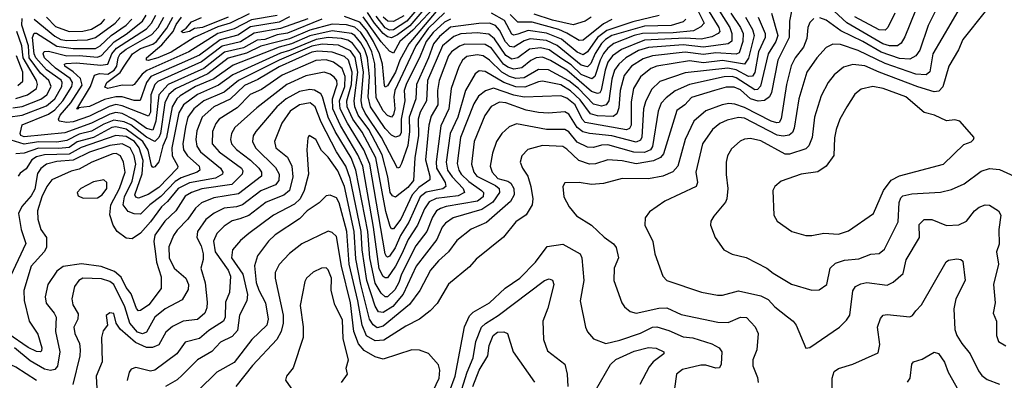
# Model space of a CAD drawing. Extents: x 1308313 to 1441400, y 959662 to 1036319.
# Tile 569 of 656: x 1415733 to 1420558, y 975135 to 976903. Entities that reach past the tile are written whole.
import ezdxf

# ---------------------------------------------------------------- set-up
doc = ezdxf.new("R2010")
doc.units = 0

msp = doc.modelspace()

# ---------------------------------------------------------------- linework, layer by layer
at = {"layer": '0CON10XD'}
for points in [[(1420359.1, 976995), (1420295.9, 976885), (1420207.6, 976735), (1420192.7, 976647.3), (1420175, 976631.9), (1420125, 976635.8), (1419975, 976688.6), (1419842.4, 976752.4), (1419755, 976780.9), (1419717.3, 976782.7), (1419685, 976766.7), (1419639.7, 976715), (1419590.8, 976645), (1419550.9, 976515), (1419528.9, 976371.1), (1419519.6, 976350.4), (1419503.8, 976336.2), (1419475, 976331.1), (1419445, 976337.1), (1419285, 976420.4), (1419255, 976423.3), (1419200.6, 976409.4), (1419165, 976393.4), (1419127.9, 976365), (1419079.2, 976295), (1419046, 976155), (1419054.7, 976105), (1419047.5, 976085), (1418895, 976012.7), (1418819.7, 975960.3), (1418799.1, 975930.9), (1418796.9, 975895), (1418835.5, 975815), (1418845.5, 975755.5), (1418884.2, 975645), (1418904, 975625), (1419075, 975566.7), (1419152, 975552), (1419177.6, 975552.4), (1419255, 975574.1), (1419365, 975548.9), (1419400.8, 975530.9), (1419434.5, 975495), (1419495.7, 975445.7), (1419523.1, 975425), (1419537.5, 975405), (1419585, 975293.3), (1419605, 975296.7), (1419750.8, 975395), (1419785, 975429.2), (1419800.5, 975455), (1419816.6, 975573.4), (1419829.4, 975595), (1419855, 975608.5), (1419885, 975613.9), (1419985, 975601.2), (1420013.5, 975616.5), (1420062, 975658), (1420077.5, 975725), (1420142.9, 975835), (1420140.8, 975899.2), (1420165, 975922.7), (1420202.8, 975922.8), (1420275, 975894.4), (1420335, 975897.3), (1420373.1, 975915), (1420411.8, 975965), (1420435, 975984.5), (1420465, 975995.6), (1420485, 975994.4), (1420530.6, 975965), (1420541.8, 975945), (1420530.9, 975875), (1420533, 975803), (1420520, 975765), (1420529.3, 975705), (1420504.6, 975604.6), (1420513.6, 975515), (1420502.9, 975465), (1420519.2, 975425), (1420519.2, 975355), (1420530, 975325), (1420565, 975304.1)], [(1419104.1, 976955), (1419159.4, 976865), (1419163.8, 976845), (1419156.4, 976835), (1419125, 976818.4), (1419072.1, 976807.9), (1418995, 976811.3), (1418795, 976801.5), (1418683.2, 976756.8), (1418638.8, 976725), (1418615.9, 976695), (1418602.1, 976655), (1418583.3, 976556.7), (1418575.6, 976544.4), (1418565, 976540.9), (1418535, 976550.9), (1418415, 976654.9), (1418335, 976702.3), (1418295, 976718.4), (1418265, 976716.3), (1418237.5, 976702.5), (1418193.5, 976666.5), (1418155, 976660), (1418125, 976669.7), (1418104.2, 976684.2), (1418045, 976762.6), (1418015, 976780.9), (1417915, 976782.6), (1417887.8, 976772.2), (1417849.1, 976745), (1417834.8, 976725), (1417788.6, 976605), (1417781.4, 976555), (1417781.9, 976485), (1417750.2, 976429.8), (1417738.3, 976385), (1417722.5, 976215), (1417743.4, 976135), (1417742.9, 976117.1), (1417689.6, 976080.4), (1417655.8, 976045), (1417601.3, 975925), (1417565, 975876.9), (1417555, 975878.2), (1417549.2, 975889.2), (1417527.6, 975962.4), (1417478.3, 976225), (1417411.7, 976351.8), (1417365.5, 976415), (1417337.5, 976475), (1417336.7, 976505), (1417358.6, 976585), (1417362.6, 976645), (1417345, 976704.3), (1417325, 976721.9), (1417265, 976744.1), (1417195, 976749), (1417165, 976744.2), (1417005, 976671.6), (1416900.7, 976609.3), (1416835, 976579.3), (1416765, 976513.6), (1416685, 976474.8), (1416627.6, 976425), (1416601.8, 976358.2), (1416596.7, 976315), (1416602.1, 976282.1), (1416619.8, 976255), (1416718.1, 976175), (1416729.2, 976155), (1416727.2, 976145), (1416693.5, 976126.5), (1416565, 976102.4), (1416510.2, 976075), (1416458.4, 976011.6), (1416428, 975985), (1416375, 975912), (1416325, 975856.5), (1416285, 975829.1), (1416255, 975832.5), (1416211.1, 975865), (1416190.9, 975895), (1416175.9, 975945.9), (1416179.4, 975995), (1416223, 976075), (1416250.7, 976155), (1416242, 976205), (1416226.9, 976235), (1416206.1, 976246.1), (1416190, 976245), (1416086.2, 976205), (1416025, 976170.8), (1415985, 976160.6), (1415891.5, 976118.5), (1415865.8, 976085), (1415842.5, 976035), (1415820.8, 975965), (1415821.8, 975925), (1415836.3, 975875), (1415864, 975835), (1415864.7, 975785.3), (1415853.9, 975765), (1415789.5, 975695), (1415754.3, 975575), (1415755, 975526.2), (1415780, 975425), (1415821.5, 975361.5), (1415842.5, 975295), (1415840, 975280), (1415835, 975274.7), (1415815, 975275.6), (1415775, 975295.4), (1415675, 975365.2)], [(1419053.5, 976955), (1419087, 976885), (1419071.9, 976868.1), (1419035, 976848.5), (1418935, 976837.5), (1418785.5, 976834.5), (1418744.9, 976825.1), (1418645, 976786.1), (1418615, 976762.7), (1418593.7, 976736.3), (1418577.2, 976705), (1418551, 976625), (1418537.2, 976612.8), (1418485, 976633.5), (1418435, 976680.6), (1418390.2, 976710.2), (1418328.3, 976755), (1418284.7, 976765.3), (1418232.2, 976757.8), (1418175, 976715.5), (1418145, 976708.6), (1418115, 976726.5), (1418059.6, 976809.6), (1418031.8, 976831.8), (1417975, 976837.5), (1417895, 976832.8), (1417860, 976820), (1417805, 976774.3), (1417731.1, 976605), (1417727.1, 976505), (1417695, 976449.1), (1417685.7, 976415), (1417687.9, 976335), (1417669.5, 976225), (1417662.8, 976115), (1417635, 976080.3), (1417575, 976033.1), (1417559.8, 976039.8), (1417549.4, 976055), (1417537.3, 976132.7), (1417509.7, 976240.3), (1417444.1, 976365), (1417392.2, 976435), (1417375.8, 976475), (1417372.9, 976505), (1417391, 976645), (1417377.7, 976717.7), (1417355, 976749.2), (1417295, 976777), (1417215, 976782.5), (1417165, 976773.5), (1417005, 976704.4), (1416804.9, 976605.1), (1416735, 976548.2), (1416635, 976505.1), (1416586.3, 976465), (1416557.6, 976425), (1416546.6, 976376.5), (1416533, 976295), (1416536.5, 976265), (1416555.2, 976235), (1416612.1, 976185), (1416616.7, 976165), (1416603.1, 976155), (1416525, 976128.3), (1416495, 976110.2), (1416424.7, 976035.3), (1416371.7, 975995), (1416325, 975949.3), (1416295, 975951.2), (1416265, 975962.8), (1416240.2, 975995), (1416246.4, 976035), (1416285, 976111.8), (1416303.1, 976195), (1416294.4, 976235), (1416275.4, 976275), (1416235, 976294.9), (1416175, 976286.8), (1416075, 976252.8), (1415995.4, 976214.6), (1415915, 976208), (1415865.1, 976194.9), (1415836.9, 976173.1), (1415820.6, 976149.4), (1415807.3, 976072.7), (1415790.1, 976039.9), (1415743.7, 975986.3), (1415727, 975953), (1415740.7, 975875), (1415762.8, 975805), (1415688.3, 975645)], [(1419161.8, 976945), (1419212.5, 976865), (1419223.6, 976835), (1419222.8, 976797.2), (1419205.6, 976784.4), (1419085, 976768.2), (1418985, 976778.6), (1418815, 976765.9), (1418765, 976751.7), (1418703.5, 976716.5), (1418669.2, 976685), (1418648.1, 976655), (1418635, 976610.6), (1418621, 976505), (1418607.4, 976485), (1418585, 976478.8), (1418545, 976488.9), (1418471.6, 976565), (1418425, 976602.7), (1418325, 976657.3), (1418275, 976657.8), (1418205, 976617.8), (1418165, 976614.7), (1418133.5, 976623.5), (1418095.5, 976645.5), (1418035, 976704.8), (1418005, 976724.8), (1417975, 976731), (1417925, 976722.6), (1417903.8, 976705), (1417885, 976672.2), (1417848.4, 976565), (1417836, 976465), (1417796.9, 976383.1), (1417774.2, 976205.8), (1417775.3, 976175), (1417818.4, 976105), (1417821.8, 976085), (1417806.2, 976073.8), (1417725, 976057.9), (1417696, 976035), (1417640.3, 975909.7), (1417600.1, 975845), (1417573.9, 975785), (1417545, 975744.2), (1417535, 975738), (1417531.4, 975741.4), (1417524.4, 975754.4), (1417449.8, 976195), (1417420.3, 976265), (1417339.1, 976395), (1417303.2, 976465), (1417300.4, 976505), (1417326.7, 976575), (1417329, 976625), (1417313.6, 976663.6), (1417271.5, 976695), (1417234.9, 976705.1), (1417185, 976703.4), (1417019, 976631), (1416918.9, 976561.1), (1416863.5, 976536.5), (1416798.7, 976471.3), (1416711.4, 976415), (1416695, 976394.5), (1416677.4, 976355), (1416676.6, 976295), (1416710.2, 976255), (1416821, 976175), (1416827.4, 976162.6), (1416823.9, 976145), (1416772.5, 976095), (1416626, 976074), (1416575, 976056.2), (1416545, 976037.1), (1416498.6, 975965), (1416444, 975915), (1416395, 975846.7), (1416390, 975815), (1416398.2, 975755), (1416403.6, 975713.6), (1416427.3, 975642.7), (1416426.6, 975585), (1416366.2, 975505), (1416325, 975476.7), (1416315, 975476.4), (1416305, 975487.8), (1416279.2, 975559.2), (1416255, 975590), (1416230.3, 975640.3), (1416198.1, 975668.1), (1416133, 975693), (1416035.7, 975705.7), (1415946.5, 975693.5), (1415915, 975669.6), (1415871.2, 975605), (1415857.5, 975545), (1415862.8, 975512.8), (1415902.5, 975465), (1415911.8, 975445), (1415908.4, 975375), (1415930.7, 975275), (1415918.9, 975205), (1415905, 975188.9), (1415885, 975183.4), (1415855, 975190), (1415785, 975230), (1415708.5, 975295)], [(1419516, 976945), (1419505.8, 976895), (1419503.4, 976815), (1419448.6, 976705), (1419417.9, 976545), (1419408, 976525), (1419382.9, 976507.1), (1419352.5, 976502.5), (1419315.3, 976515.3), (1419265, 976558.4), (1419235, 976571.5), (1419195, 976571.4), (1419138.5, 976555), (1419025, 976521.3), (1418992.3, 976485), (1418952.8, 976457.2), (1418888.9, 976245), (1418872.7, 976227.3), (1418839.7, 976210.3), (1418753.5, 976196.5), (1418685, 976211.4), (1418615, 976216), (1418555, 976195.7), (1418524.8, 976194.8), (1418473.2, 976213.2), (1418415, 976268.6), (1418395, 976280.5), (1418295, 976285.7), (1418223.7, 976266.3), (1418193.5, 976235), (1418186.2, 976205), (1418196.9, 976175), (1418222.9, 976135), (1418238.6, 976085), (1418247.1, 976025), (1418244.7, 975995), (1418215, 975946.9), (1418165, 975912.2), (1418103.8, 975836.2), (1417970.9, 975729.1), (1417938.3, 975691.7), (1417835, 975606.9), (1417778.6, 975511.4), (1417744.3, 975475.7), (1417692.5, 975435), (1417625, 975400.3), (1417517.8, 975332.2), (1417475, 975328.3), (1417433.6, 975353.6), (1417410.8, 975405), (1417390.3, 975525), (1417347.4, 975705), (1417335.9, 975865), (1417298.6, 976005), (1417285, 976030), (1417255, 976043.3), (1417235, 976039.5), (1417201.2, 976005), (1417141.4, 975965), (1417105, 975926.8), (1416985, 975847.8), (1416952.9, 975817.1), (1416898.9, 975745), (1416883.7, 975696.3), (1416892.5, 975615), (1416905, 975576.4), (1416937.4, 975515), (1416950.9, 975435), (1416944.2, 975405), (1416870.5, 975335), (1416785, 975222), (1416699.2, 975175), (1416608.5, 975085)], [(1417775, 976942), (1417640.2, 976785), (1417596.4, 976703.6), (1417574.3, 976645), (1417535, 976578.2), (1417525, 976571.2), (1417520.6, 976580.6), (1417511, 976685), (1417496.2, 976735), (1417466.4, 976796.4), (1417435, 976849.6), (1417399.9, 976889.9), (1417325, 976918.7)], [(1417785, 976985.8), (1417659.5, 976850.5), (1417595.9, 976795), (1417565, 976738.8), (1417545, 976747.6), (1417505, 976794.2), (1417416.9, 976916.9)], [(1417733.6, 976975), (1417645, 976872.3), (1417585, 976828.2), (1417555, 976814.4), (1417535, 976818.5), (1417514.8, 976834.8), (1417471.8, 976885), (1417437.8, 976937.8)], [(1417706.8, 976985), (1417631.2, 976895), (1417565, 976853.5), (1417545, 976851.9), (1417525, 976862), (1417480.3, 976919.7)], [(1420465, 976943.5), (1420355.3, 976805), (1420333.3, 976755), (1420285.7, 976674.3), (1420256.6, 976573.4), (1420237, 976553), (1420215, 976549.7), (1420135, 976573), (1419945, 976645.8), (1419875, 976676.3), (1419816.2, 976683.8), (1419770.1, 976669.9), (1419725, 976632.7), (1419695.4, 976595), (1419660.8, 976529.1), (1419627.6, 976425), (1419616.5, 976325), (1419600.8, 976285), (1419585, 976269.6), (1419505, 976244.2), (1419485, 976243.1), (1419365, 976308.4), (1419315, 976319.7), (1419285, 976316.6), (1419263.2, 976306.8), (1419220.9, 976269.1), (1419201.8, 976235), (1419195.4, 976204.6), (1419194.6, 976144.6), (1419203.8, 976075), (1419198.9, 976025), (1419191.6, 976008.4), (1419135, 975940), (1419120.8, 975915), (1419119.2, 975895), (1419140.6, 975835), (1419184.6, 975774.6), (1419223.9, 975753.9), (1419293.2, 975736.8), (1419395.3, 975685.3), (1419425, 975660.5), (1419515, 975606.8), (1419615, 975576.8), (1419650.9, 975579.1), (1419688.2, 975605), (1419705.4, 975684.6), (1419731, 975709), (1419775, 975724.7), (1419845, 975730.9), (1419905, 975752.9), (1419945, 975756.5), (1419971.3, 975778.7), (1420037.8, 975912.2), (1420043.2, 976006.8), (1420050.7, 976029.3), (1420061, 976039), (1420105, 976048.9), (1420245, 976056.6), (1420299.4, 976070.6), (1420361.2, 976098.8), (1420445, 976160), (1420485, 976173.1), (1420535, 976167.7), (1420605.8, 976135.8)], [(1420236.5, 976975), (1420185, 976874.4), (1420145, 976753.6), (1420125, 976725.3), (1420095, 976708.7), (1420045, 976713.2), (1419955, 976742.9), (1419865, 976796.1), (1419757.4, 976847.4), (1419685, 976901), (1419655, 976911.9)], [(1420123.1, 976946.9), (1420071.5, 976818.5), (1420052.9, 976787.1), (1420035.5, 976774.5), (1419995, 976774), (1419963.3, 976785), (1419787.3, 976887.3), (1419725, 976944.5)], [(1415675.6, 976425), (1415746, 976434), (1415865, 976480.1), (1415905, 976515.5), (1415940.1, 976575), (1415942, 976595), (1415936, 976606), (1415865, 976657.3), (1415812.7, 976715), (1415805.1, 976735), (1415795.8, 976815), (1415803.9, 976836.1), (1415815, 976836.6), (1415915, 976773.5), (1415995, 976760.8), (1416105, 976762.2), (1416127.4, 976775), (1416181.9, 976825), (1416255, 976875.4), (1416283, 976905)], [(1415699.4, 976470.6), (1415745, 976476.9), (1415837, 976513), (1415866.1, 976535), (1415887.6, 976575), (1415876.8, 976605), (1415835, 976640.4), (1415780.2, 976715), (1415776.3, 976775), (1415743.4, 976875), (1415745, 976908.5)], [(1417844, 976906), (1417815, 976890.4), (1417759.8, 976840.2), (1417724.5, 976795), (1417696.3, 976723.7), (1417626.6, 976585), (1417616.9, 976555), (1417621.1, 976505), (1417602.7, 976415), (1417602.2, 976347.8), (1417595, 976334), (1417575, 976326.5), (1417555, 976337.1), (1417525, 976370), (1417452.2, 976475), (1417440.8, 976525), (1417447.2, 976625), (1417437.8, 976715), (1417424.7, 976754.7), (1417405, 976789.2), (1417375.6, 976825), (1417359.2, 976835), (1417265, 976847.8), (1417155, 976823.4), (1417065, 976783.5), (1417005, 976767.6), (1416779.8, 976680.2), (1416685, 976613.2), (1416595, 976574.5), (1416520.4, 976529.6), (1416503.8, 976515), (1416479.9, 976475), (1416453.3, 976325), (1416434.6, 976285), (1416415, 976205.6), (1416395, 976180.9), (1416385, 976178.5), (1416378.5, 976188.5), (1416362.5, 976262.5), (1416336.9, 976305), (1416255, 976365.6), (1416205, 976377.7), (1416185, 976374.9), (1416095, 976325.8), (1416015, 976303.9), (1415975, 976276.9), (1415925, 976271), (1415825, 976273.3), (1415755, 976248.6), (1415715, 976244.7)], [(1418998.4, 976905), (1418985, 976891.6), (1418925, 976873.4), (1418795, 976871.2), (1418635, 976824.5), (1418603.8, 976806.2), (1418584, 976786), (1418553.1, 976736.9), (1418532, 976688), (1418515, 976672.1), (1418485, 976679.7), (1418366.7, 976776.7), (1418315, 976801.1), (1418235, 976808.8), (1418205, 976798.5), (1418155, 976768.5), (1418135, 976770.6), (1418113.7, 976793.7), (1418085, 976851.6), (1418065, 976874.5), (1418035, 976885.1), (1417983.9, 976883.9), (1417845, 976866.4), (1417790.1, 976819.9), (1417761.7, 976785), (1417736.7, 976715), (1417677.3, 976585), (1417673.9, 976515), (1417642.7, 976425), (1417643.9, 976355), (1417635, 976285.6), (1417605, 976198.5), (1417595, 976177.8), (1417585, 976175.5), (1417506.9, 976325), (1417425.5, 976445), (1417411.6, 976475), (1417407, 976507), (1417418.9, 976645), (1417403.2, 976735), (1417365, 976787), (1417341.6, 976801.6), (1417309.8, 976809.8), (1417245, 976815.2), (1417185.6, 976805.6), (1417055, 976750.9), (1417011.2, 976738.8), (1416777.5, 976632.5), (1416708, 976582), (1416605, 976535.4), (1416536.3, 976485), (1416513.8, 976446.2), (1416479.5, 976275), (1416481.2, 976235), (1416507.9, 976185), (1416506.4, 976175), (1416415, 976080.8), (1416363.7, 976046.3), (1416315, 976028.6), (1416303.1, 976033.1), (1416297, 976045), (1416333.1, 976146.9), (1416338.2, 976211.8), (1416319.1, 976275), (1416296, 976305), (1416255, 976329.5), (1416205, 976335.5), (1416035, 976276.8), (1415975.7, 976244.3), (1415855, 976240.8), (1415815, 976229.8), (1415793.3, 976215), (1415765, 976172.1), (1415735, 976150), (1415726.2, 976135)], [(1417214.5, 976905.5), (1417045, 976837.2), (1416995, 976828.4), (1416935, 976806.1), (1416897.5, 976802.5), (1416830.7, 976765), (1416736.8, 976743.2), (1416635, 976663.4), (1416460.7, 976585), (1416414.9, 976535), (1416401.2, 976405), (1416385, 976360.7), (1416355, 976370.1), (1416293.5, 976413.5), (1416235, 976442.5), (1416205, 976447.9), (1416175, 976439.2), (1416085, 976395.5), (1415955, 976347.9), (1415755, 976329.1), (1415738.6, 976335), (1415735.7, 976345), (1415745, 976386.7), (1415875, 976439.2), (1415905, 976461.4), (1415945.1, 976504.9), (1415989.5, 976575), (1415991.7, 976595), (1415980.3, 976615), (1415908.7, 976665), (1415855.2, 976715), (1415848, 976735), (1415854, 976746), (1415875, 976747.9), (1415964.3, 976725.7), (1416025, 976727.1), (1416115, 976718.3), (1416135, 976726.7), (1416195.8, 976794.2), (1416255, 976832.5), (1416335, 976896.2), (1416352.8, 976925)], [(1415805, 976904.4), (1415905, 976821.1), (1415935, 976806.2), (1415965, 976800.2), (1416065, 976804.2), (1416105, 976814.6), (1416200.7, 976885), (1416225, 976913.3)], [(1415865.1, 976915.1), (1415908.6, 976868.6), (1415975.1, 976844.9), (1416043, 976847), (1416085, 976856.9), (1416135, 976884.9), (1416151.3, 976905)], [(1417145, 976907.5), (1417010.6, 976859.4), (1416882.8, 976837.2), (1416815, 976794.7), (1416725, 976773.3), (1416625, 976695.5), (1416409.6, 976600.4), (1416395, 976584.8), (1416375.3, 976535), (1416375, 976449.2), (1416365, 976429.4), (1416235, 976481.2), (1416205, 976486.2), (1416172.4, 976477.6), (1416075, 976429.4), (1415995, 976402.2), (1415965, 976398.8), (1415926, 976406), (1415923.1, 976415), (1415932, 976435), (1415984, 976495), (1416038.7, 976581.3), (1416031.2, 976615), (1415995, 976647.7), (1415954.8, 976675), (1415952.5, 976685), (1415961.4, 976688.6), (1416012, 976692), (1416130.6, 976679.4), (1416164.9, 976685.1), (1416185.7, 976735), (1416207.4, 976762.6), (1416355, 976858), (1416379.3, 976885), (1416400.1, 976925)], [(1419218.7, 976935), (1419265.1, 976865), (1419277.8, 976835), (1419277.1, 976795), (1419259.1, 976740.9), (1419245, 976733.7), (1419145, 976740.8), (1419085, 976731.8), (1418995, 976743.5), (1418835, 976724.9), (1418789, 976711), (1418731.5, 976675), (1418695, 976629.3), (1418675.7, 976555), (1418669.9, 976470.1), (1418658.9, 976441.1), (1418641.5, 976428.5), (1418565, 976432), (1418531, 976441), (1418479.6, 976509.6), (1418433.2, 976553.2), (1418385, 976582.7), (1418295, 976600.9), (1418275, 976598.4), (1418208.3, 976571.7), (1418165, 976573.4), (1418105.2, 976595.2), (1418015, 976649.3), (1417985, 976651.2), (1417965, 976637.7), (1417917.2, 976555), (1417880.4, 976425), (1417843, 976345), (1417822.8, 976205), (1417829.1, 976165), (1417851.8, 976131.8), (1417906.5, 976075), (1417912.4, 976055), (1417881.3, 976038.7), (1417774.1, 976025.9), (1417740.5, 976009.5), (1417716.6, 975975), (1417682.4, 975895), (1417637, 975825), (1417605.4, 975755), (1417575, 975694.8), (1417535, 975638.1), (1417525, 975636.8), (1417515, 975644.2), (1417495, 975682.2), (1417467.9, 975885), (1417415.3, 976185), (1417391, 976241), (1417305, 976384.4), (1417267.2, 976465), (1417265.5, 976515), (1417289.1, 976585), (1417286.8, 976605), (1417275, 976621), (1417255, 976635.2), (1417225, 976644.8), (1417135, 976627.8), (1417042.1, 976585), (1416895, 976471.1), (1416788.1, 976375), (1416771.2, 976345), (1416766.7, 976315), (1416772, 976295), (1416795, 976266.2), (1416864.5, 976214.5), (1416905.2, 976175), (1416918, 976155), (1416918.1, 976135), (1416805, 976049.1), (1416685, 976030.3), (1416625, 976004.8), (1416595, 975978.9), (1416558.1, 975925), (1416505, 975871.2), (1416487.8, 975845), (1416465, 975788.8), (1416465.6, 975735), (1416490.9, 975685), (1416548, 975635), (1416561.2, 975605), (1416559.6, 975580.4), (1416529.8, 975530.2), (1416446, 975485), (1416395.9, 975445), (1416355, 975370.8), (1416335, 975363.6), (1416311.3, 975371.3), (1416273.5, 975415), (1416248.7, 975495), (1416194.8, 975605), (1416175, 975619), (1416135, 975632.8), (1416042.9, 975635), (1416023.8, 975625), (1416001.5, 975595), (1415988.9, 975535), (1415993.9, 975505), (1416020.5, 975460.5), (1416018.2, 975435), (1415998.2, 975395), (1416004.2, 975365), (1416025.9, 975315), (1416029.2, 975285), (1416027.5, 975255), (1415994.4, 975114.4)], [(1417055, 976915.9), (1417005, 976890.3), (1416865, 976867.1), (1416802.7, 976827.3), (1416715, 976804), (1416615, 976729.1), (1416515.2, 976685), (1416376.4, 976623.6), (1416355.4, 976595), (1416323.4, 976506.6), (1416295, 976507.2), (1416235, 976524.7), (1416205, 976524.9), (1416149, 976511), (1416075, 976477.7), (1416020, 976470), (1416021.2, 976465), (1416013.6, 976463.6), (1416081.1, 976575), (1416099.5, 976630.5), (1416125, 976639.5), (1416165, 976634.9), (1416196.4, 976655), (1416209.5, 976675), (1416215.7, 976715), (1416226.1, 976735), (1416255, 976758.7), (1416380.1, 976829.9), (1416411.9, 976865), (1416440.2, 976915)], [(1419289.9, 976915), (1419324.2, 976854.2), (1419332.1, 976825), (1419305, 976713.8), (1419285.4, 976685), (1419177.3, 976702.7), (1419085, 976691.8), (1419015, 976701.8), (1418855, 976675.4), (1418826.4, 976663.6), (1418775, 976622.9), (1418741, 976565), (1418729.9, 976499.9), (1418729.1, 976385), (1418721.3, 976368.7), (1418707, 976363), (1418505, 976399), (1418490.2, 976415), (1418455.1, 976485.1), (1418415, 976517.2), (1418385, 976528.9), (1418205, 976523.4), (1418155, 976532.4), (1418055, 976567.3), (1418016.5, 976553.5), (1417981.8, 976528.2), (1417959.1, 976490.9), (1417892.7, 976325), (1417877.4, 976197.4), (1417885.1, 976165.1), (1417897.4, 976145), (1417935, 976109.5), (1417996.8, 976065), (1418005.7, 976055), (1418005.2, 976035), (1417976.1, 976013.9), (1417823.5, 975986.5), (1417795, 975978), (1417776.5, 975965), (1417756.5, 975935), (1417728, 975865), (1417674.6, 975795), (1417604.9, 975655.1), (1417591, 975615), (1417571.5, 975578.5), (1417535, 975544.1), (1417525, 975544.7), (1417505, 975561.7), (1417475, 975611.1), (1417448.5, 975735), (1417438.7, 975865), (1417380.8, 976165), (1417357.5, 976225), (1417279.8, 976355), (1417245.3, 976425.3), (1417217.7, 976525), (1417208.9, 976538.9), (1417178, 976558), (1417155, 976561), (1417105, 976550.5), (1417039, 976515), (1416994, 976476), (1416890.9, 976355), (1416877, 976333), (1416873.8, 976305), (1416888.6, 976275), (1416987.6, 976177.6), (1417004.4, 976145), (1417003.2, 976115), (1416987.5, 976092.5), (1416915, 976064.5), (1416825, 975995.7), (1416795, 975984.9), (1416735, 975978.5), (1416686, 975955), (1416645, 975923.1), (1416603.9, 975865), (1416601.7, 975835), (1416622.8, 975795), (1416632.7, 975755), (1416632.3, 975727.7), (1416620.8, 975685), (1416642.8, 975612.8), (1416652.1, 975517.9), (1416650.3, 975489.7), (1416640.6, 975465), (1416605, 975433.1), (1416533.8, 975425), (1416481.8, 975398.2), (1416449.3, 975370.7), (1416415, 975309.3), (1416384.5, 975295.5), (1416355, 975295.6), (1416300.4, 975320.4), (1416226.3, 975386.3), (1416205.4, 975415), (1416195, 975462.9), (1416174.3, 975465.7), (1416157.7, 975452.3), (1416164.3, 975405.7), (1416142.6, 975377.4), (1416134.7, 975345.3), (1416137.1, 975225), (1416107.8, 975155), (1416111.3, 975095)], [(1416995, 976923.1), (1416868.6, 976901.4), (1416785, 976857.5), (1416705.1, 976834.9), (1416561.9, 976745), (1416356.3, 976653.7), (1416333.7, 976635), (1416295, 976584.7), (1416285, 976580.8), (1416235, 976581.7), (1416165, 976565.4), (1416151.4, 976571.4), (1416160.5, 976595), (1416226.4, 976643.6), (1416244.8, 976674.8), (1416286, 976735), (1416325, 976762), (1416385, 976782.2), (1416403.8, 976795), (1416455, 976861.2), (1416483.3, 976915)], [(1419352.3, 976915), (1419386.3, 976835), (1419386.9, 976815), (1419354.5, 976745.5), (1419335, 976644), (1419324.2, 976625.8), (1419304.2, 976625), (1419245, 976657.1), (1419203.3, 976665), (1418995, 976641.8), (1418870.7, 976599.3), (1418828.9, 976561.1), (1418799.6, 976500.4), (1418790.8, 976465), (1418782.8, 976327.2), (1418775, 976312.4), (1418755, 976302.6), (1418635, 976333.4), (1418525, 976344.8), (1418493.4, 976353.4), (1418465.9, 976375), (1418425, 976438.9), (1418405, 976451.6), (1418325.2, 976444.8), (1418275, 976448.5), (1418215, 976460), (1418115.3, 976494.8), (1418085, 976498.3), (1418043.4, 976476.6), (1418012.4, 976432.4), (1417960.6, 976305), (1417947.9, 976195), (1417958.1, 976155), (1417973.5, 976135), (1418065, 976089.7), (1418083.2, 976075), (1418084.1, 976055), (1418051.6, 976008.4), (1417998.3, 975971.7), (1417857.7, 975932.3), (1417819.7, 975905), (1417804.3, 975885.7), (1417777.5, 975825), (1417676.6, 975695), (1417612.6, 975557.4), (1417562.4, 975497.6), (1417515, 975467.2), (1417491.3, 975471.3), (1417475, 975498.8), (1417434.2, 975625), (1417411.2, 975775), (1417406.4, 975865), (1417352.6, 976125), (1417332.2, 976185), (1417285.4, 976255.4), (1417211.1, 976401), (1417181.4, 976475), (1417157.1, 976495), (1417105, 976485.5), (1417059.2, 976455), (1417018.4, 976395), (1416982.2, 976305), (1416988.4, 976275), (1417045, 976228.7), (1417066.3, 976185), (1417072.3, 976132.3), (1417055.6, 976065), (1417027.6, 976042.4), (1416941.8, 976008.2), (1416856.6, 975943.4), (1416812.8, 975927.2), (1416775, 975917.1), (1416735, 975890.3), (1416699.2, 975855), (1416682.5, 975817.5), (1416691.5, 975765), (1416754.8, 975675), (1416767, 975645), (1416761.9, 975565), (1416742.4, 975517.6), (1416739.7, 975445), (1416731.8, 975425), (1416659.9, 975380.1), (1416615, 975340.2), (1416545, 975322.2), (1416503.1, 975265), (1416395.6, 975184.4), (1416375, 975180.7), (1416302.2, 975197.8), (1416280.2, 975189.8), (1416270.6, 975175), (1416259.4, 975135)], [(1416858.6, 976931.4), (1416764.2, 976885.8), (1416705, 976868.4), (1416588.8, 976815), (1416475, 976743.3), (1416410.4, 976715), (1416363.1, 976703.1), (1416354.7, 976704.7), (1416354.3, 976715), (1416429.8, 976780.2), (1416484.9, 976845), (1416500.3, 976879.7), (1416526.9, 976915)], [(1419417.4, 976935), (1419447.8, 976825), (1419438.7, 976795), (1419401.7, 976735), (1419363.9, 976576.1), (1419348.7, 976561.3), (1419335, 976558.2), (1419245, 976617.1), (1419225, 976623.6), (1419185, 976622.5), (1419015.5, 976585), (1418945, 976553.2), (1418900.6, 976519.4), (1418877.1, 976492.9), (1418862.4, 976455), (1418835, 976281.5), (1418824.2, 976265), (1418795, 976252.2), (1418742.9, 976252.9), (1418615, 976289.7), (1418585, 976288), (1418545, 976275.6), (1418515, 976277.5), (1418465, 976302.2), (1418425, 976353), (1418405, 976364.8), (1418315, 976364.1), (1418168.5, 976391.5), (1418131.7, 976378.3), (1418095.3, 976344.7), (1418069.6, 976305), (1418050.8, 976249.2), (1418038.8, 976185), (1418048.6, 976155), (1418075.8, 976125), (1418125, 976111.2), (1418140.8, 976100.8), (1418155.2, 976075), (1418156.3, 976045), (1418138.2, 976011.8), (1418021.1, 975908.9), (1417945, 975875.3), (1417875, 975819.6), (1417834.8, 975765.2), (1417785, 975720.6), (1417746.7, 975675), (1417694.3, 975575.7), (1417644, 975506), (1417515, 975400.8), (1417485, 975392.5), (1417465, 975406.5), (1417447.2, 975435), (1417405.2, 975605.2), (1417380.4, 975730.4), (1417372.5, 975865), (1417324.7, 976085), (1417292.3, 976162.3), (1417245, 976228.3), (1417211.6, 976261.6), (1417185, 976315.5), (1417152.5, 976335), (1417146.1, 976323.9), (1417140.8, 976265), (1417149.1, 976145), (1417127, 976065), (1417108.3, 976025), (1417080.7, 975999.3), (1416976.8, 975945), (1416856.9, 975855), (1416815, 975820.4), (1416776, 975775), (1416771.7, 975735), (1416827.6, 975655), (1416849.4, 975555), (1416845.9, 975524.1), (1416811.1, 975455), (1416800.2, 975379.8), (1416775, 975349.8), (1416717.3, 975322.7), (1416674.3, 975275.7), (1416605, 975235.4), (1416529.1, 975160.9), (1416505, 975137.2), (1416448.5, 975105)], [(1416755, 976914.8), (1416628.9, 976865), (1416590.4, 976859.6), (1416565, 976844.4), (1416535, 976838.2), (1416524.8, 976845), (1416549.4, 976860.6), (1416575, 976892.4), (1416625, 976913.5)], [(1417815, 976936.6), (1417735, 976859.3), (1417674.7, 976775), (1417571, 976555), (1417566, 976525), (1417572.1, 976465), (1417565, 976437.7), (1417555, 976424.7), (1417535, 976433.8), (1417515, 976456.5), (1417480.1, 976520.1), (1417474.3, 976685.7), (1417458.9, 976745), (1417434, 976795)], [(1417615, 976921.7), (1417565, 976893.1), (1417537.1, 976895), (1417515, 976915.7)], [(1418867.5, 976922.5), (1418738.4, 976891.6), (1418611.1, 976848.9), (1418564.1, 976815.9), (1418515, 976744.4), (1418495, 976730.2), (1418465, 976743.7), (1418387.9, 976807.9), (1418315, 976837.4), (1418225, 976850.4), (1418175, 976831.5), (1418155, 976827.4), (1418145, 976832), (1418108.6, 976898.6), (1418045, 976934)], [(1418635, 976903.5), (1418595, 976882.3), (1418495, 976802.7), (1418475, 976800.7), (1418415, 976836.5), (1418375, 976854.7), (1418245, 976890.8), (1418175, 976890), (1418137.5, 976927.6)], [(1418533.8, 976915), (1418505, 976895.3), (1418445, 976878.1), (1418345, 976899.8), (1418255, 976930.5)], [(1419625, 976908.5), (1419605, 976888.9), (1419595.8, 976864.2), (1419590.3, 976810.2), (1419575, 976767.7), (1419533.2, 976715), (1419513.6, 976676.4), (1419491.4, 976585), (1419465, 976416), (1419455, 976399.2), (1419443.3, 976396.7), (1419415, 976404.9), (1419285, 976472.8), (1419238.3, 976488.3), (1419207.7, 976492.3), (1419174.9, 976485.1), (1419095, 976455.6), (1419037.5, 976405), (1418994, 976315), (1418957.9, 976185), (1418933.8, 976156.2), (1418885, 976136.1), (1418815, 976122.6), (1418685, 976124.2), (1418595, 976100.3), (1418535.8, 976094.2), (1418475.6, 976104.4), (1418405, 976103.8), (1418394.2, 976085), (1418400.6, 976035), (1418425.7, 975985), (1418461.1, 975941.1), (1418535.9, 975895.9), (1418597.3, 975837.3), (1418643.6, 975803.6), (1418655.9, 975785.9), (1418667.1, 975735), (1418646.4, 975685), (1418644.5, 975625), (1418683.5, 975515), (1418696.5, 975495), (1418725, 975472.5), (1418755, 975464.6), (1418865, 975489.3), (1418905, 975489.7), (1418975, 975457.5), (1419155, 975420.5), (1419205, 975418.6), (1419265, 975445.4), (1419295, 975443.5), (1419337.2, 975397.2), (1419352.2, 975365), (1419346.1, 975285), (1419325.5, 975235), (1419326.1, 975206.1), (1419349.5, 975149.5), (1419352.3, 975125)], [(1420021.6, 976935), (1419987.4, 976865), (1419975, 976851.8), (1419945, 976853.6), (1419826, 976916)], [(1417434, 976795), (1417405, 976840.6), (1417375, 976866.8), (1417335, 976878.1), (1417265, 976880.3), (1417155, 976851.2), (1417055, 976809.2), (1416915, 976773.2), (1416845, 976737.9), (1416755, 976714.2), (1416655, 976637.1), (1416497, 976563), (1416465, 976535.8), (1416444.8, 976495.2), (1416423.8, 976345), (1416415, 976324.5), (1416395, 976305.8), (1416355, 976326.1), (1416277.4, 976387.4), (1416245, 976402.7), (1416195, 976409.4), (1416145, 976390.8), (1416085, 976356.8), (1416025, 976340.8), (1415965, 976311.2), (1415915, 976302.9), (1415825, 976304.6), (1415755, 976291.8), (1415692.4, 976312.4)], [(1415715, 976516.5), (1415770.9, 976535), (1415816.5, 976565), (1415821.2, 976585), (1415816, 976605), (1415750.6, 976715), (1415744, 976775), (1415719.2, 976845)], [(1415725, 976580.4), (1415749, 976601), (1415749.5, 976645), (1415717.5, 976725)], [(1419615, 975844.2), (1419673.6, 975856.4), (1419745, 975851.8), (1419795, 975867.1), (1419918, 975952), (1419966.8, 976065), (1420004.2, 976115.8), (1420045, 976137), (1420260, 976195), (1420359.5, 976290.5), (1420395.9, 976304.1), (1420407.5, 976315), (1420410, 976325), (1420340, 976405), (1420315, 976412.5), (1420275, 976407.5), (1420216, 976435), (1420165, 976448.2), (1420075, 976523.9), (1419964, 976566), (1419914.7, 976575.3), (1419857.4, 976562.6), (1419825, 976536.9), (1419786.1, 976475), (1419752.5, 976415), (1419733.6, 976365), (1419725.9, 976324.1), (1419722.7, 976237.3), (1419685.3, 976184.7), (1419645, 976156.2), (1419563.3, 976145), (1419465, 976110.6), (1419434.3, 976085.7), (1419424.6, 976065), (1419429.2, 975945), (1419444.6, 975914.6), (1419517.5, 975865), (1419585, 975844.2), (1419615, 975844.2)], [(1416045, 976027.5), (1416115, 976030.2), (1416136.9, 976045), (1416160.3, 976075), (1416159.6, 976105), (1416145, 976118.5), (1416095, 976108.5), (1416032.5, 976075), (1416015.6, 976055), (1416020, 976040), (1416045, 976027.5)], [(1417731.6, 975025), (1417789.7, 975145), (1417792.7, 975185), (1417785, 975210.8), (1417736.8, 975266.8), (1417693.1, 975283.1), (1417655, 975284.6), (1417515, 975238.4), (1417475, 975250.2), (1417422, 975282), (1417394.4, 975314.4), (1417371, 975375), (1417355.1, 975515), (1417309.7, 975695), (1417285, 975840), (1417265, 975860), (1417245, 975865.4), (1417115.7, 975804.3), (1417055, 975756.4), (1417005, 975702.2), (1416985, 975663.8), (1416985.2, 975635), (1417023.7, 975455), (1417025.2, 975414.8), (1417015.4, 975375), (1416994.2, 975335), (1416875, 975207.3), (1416792.7, 975105)], [(1417840.3, 975079.7), (1417866.9, 975155), (1417912.9, 975397.1), (1417938.2, 975451.8), (1417955, 975469.7), (1418036.2, 975515), (1418113.1, 975586.9), (1418185, 975636), (1418261.2, 975715), (1418318.6, 975791.4), (1418395, 975801.8), (1418479.5, 975755), (1418488.2, 975735), (1418497.8, 975625), (1418479.6, 975525), (1418505.6, 975395), (1418515, 975372.5), (1418545, 975338.1), (1418606.4, 975316.4), (1418675, 975332), (1418775, 975366.5), (1418834.8, 975395.2), (1418855, 975397.4), (1418915, 975379.8), (1418985, 975348.9), (1419032.7, 975342.7), (1419125, 975314.6), (1419161.4, 975295), (1419174.6, 975275), (1419170.8, 975215), (1419163, 975197), (1419145.4, 975194.6), (1419095, 975208.8), (1419070.8, 975209.1), (1418981.3, 975188.7), (1418951.1, 975165), (1418942.1, 975095)], [(1417310, 975125), (1417340, 975165), (1417333.3, 975195), (1417344.2, 975235), (1417318.1, 975338.1), (1417315, 975432), (1417277.2, 975505), (1417259.8, 975575), (1417260.9, 975635), (1417245, 975676.2), (1417235, 975687.1), (1417212.5, 975685), (1417172, 975665), (1417138, 975635), (1417130.3, 975619.7), (1417107.5, 975502.5), (1417122.5, 975397.5), (1417121.8, 975345), (1417073.9, 975196.1), (1417041.4, 975155), (1417036, 975136), (1417072.7, 975082.7)], [(1419715.3, 975095), (1419714.7, 975145), (1419725, 975178.6), (1419745, 975193.8), (1419816.5, 975213.5), (1419940.5, 975269.5), (1419949.1, 975310.9), (1419936.8, 975395), (1419951.2, 975438.8), (1419964, 975455), (1419985, 975458.5), (1420095, 975445.6), (1420107.8, 975452.2), (1420124.4, 975475), (1420152.1, 975505), (1420273.7, 975716.3), (1420285.5, 975724.5), (1420325, 975730), (1420345, 975727.1), (1420355, 975718.8), (1420366.5, 975625), (1420321.3, 975535), (1420310.3, 975485), (1420316, 975385), (1420325.4, 975355), (1420349.6, 975315), (1420391.2, 975265), (1420431.6, 975181.6), (1420448.8, 975158.8), (1420475, 975138.5), (1420535, 975116.7)], [(1417881.7, 975035), (1417925.3, 975174.7), (1417955.5, 975245), (1417968.5, 975325), (1417996.8, 975395), (1418015.8, 975414.2), (1418077.7, 975452.3), (1418305, 975624.4), (1418327.7, 975632.3), (1418345, 975626.2), (1418350, 975605), (1418321.9, 975488.1), (1418296.5, 975425), (1418300.6, 975335), (1418319.7, 975279.7), (1418404.3, 975215), (1418415.6, 975165), (1418420, 975105)], [(1417953.4, 975105), (1417984.8, 975185), (1418028.1, 975255), (1418033.7, 975305), (1418053.9, 975355), (1418075, 975370.5), (1418105, 975373.1), (1418124.2, 975365), (1418151.8, 975275), (1418255.9, 975125.9)], [(1418555, 975085.5), (1418628.1, 975211.9), (1418655, 975236.6), (1418745, 975277.8), (1418815, 975295.3), (1418852.6, 975292.6), (1418889.2, 975275), (1418889.2, 975265), (1418837.7, 975225), (1418818, 975202), (1418772.8, 975115)], [(1420084.3, 975125.7), (1420097.1, 975145), (1420104.3, 975215), (1420113.3, 975225), (1420155, 975238.6), (1420215, 975273.3), (1420235, 975266.7), (1420265, 975223.3), (1420283.1, 975175), (1420334.2, 975085)], [(1415815, 975133.8), (1415715, 975199.7), (1415665, 975222.1), (1415581.7, 975208.3), (1415525, 975191.1), (1415511.1, 975175), (1415479.7, 975089.7)]]:
    msp.add_lwpolyline(points, dxfattribs=at)

doc.saveas('drawing.dxf')
